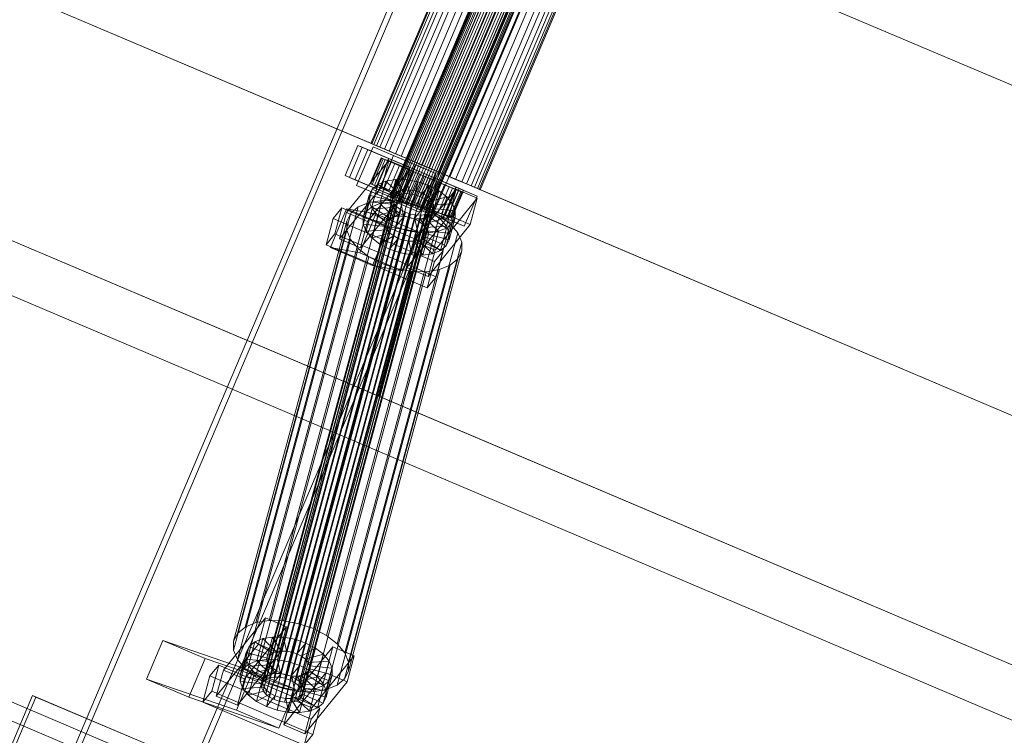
# Model space of a CAD drawing. Header units: millimetres. Extents: x -4738 to 65662, y -68080 to 6847.
# Tile 539 of 656: x 19220 to 19641, y -19042 to -18736. Entities that reach past the tile are written whole.
import ezdxf

# ---------------------------------------------------------------- set-up
doc = ezdxf.new("R2010")
doc.units = ezdxf.units.MM
doc.layers.add('superior_C10', color=7, linetype='Continuous', lineweight=0)

msp = doc.modelspace()

# ---------------------------------------------------------------- linework, layer by layer
at = {"layer": 'superior_C10'}
for p, q in [((19239.961, -19054.499), (19572.098, -18272.076)), ((19574.312, -18273.016), (19242.176, -19055.439)), ((19617.91, -18291.523), (19285.773, -19073.946)), ((19287.987, -19074.886), (19620.124, -18292.463)), ((18241.459, -18440.523), (27684.903, -22449.244)), ((27685.833, -22449.639), (18242.389, -18440.917)), ((19493.555, -18539.659), (19377.893, -18812.127)), ((19378.047, -18812.192), (19493.708, -18539.725)), ((19493.965, -18539.834), (19378.304, -18812.301)), ((19494.415, -18540.024), (19378.753, -18812.492)), ((19494.911, -18540.235), (19379.249, -18812.702)), ((19495.626, -18540.539), (19379.964, -18813.006)), ((19496.328, -18540.837), (19380.666, -18813.304)), ((19497.26, -18541.232), (19381.598, -18813.699)), ((19498.12, -18541.597), (19382.458, -18814.064)), ((19499.205, -18542.058), (19383.543, -18814.525)), ((19500.164, -18542.465), (19384.502, -18814.932)), ((19501.328, -18542.959), (19385.667, -18815.426)), ((19502.321, -18543.381), (19386.659, -18815.848)), ((19503.486, -18543.875), (19387.824, -18816.342)), ((19504.444, -18544.282), (19388.783, -18816.749)), ((19505.53, -18544.743), (19389.868, -18817.21)), ((19506.389, -18545.108), (19390.728, -18817.575)), ((19507.321, -18545.503), (19391.659, -18817.97)), ((19508.023, -18545.801), (19392.361, -18818.268)), ((19508.738, -18546.105), (19393.076, -18818.572)), ((19509.235, -18546.315), (19393.573, -18818.783)), ((19509.684, -18546.506), (19394.022, -18818.973)), ((19509.941, -18546.615), (19394.279, -18819.082)), ((19510.094, -18546.68), (19394.433, -18819.147)), ((19471.453, -18549.832), (19369.858, -18789.161)), ((19370.29, -18789.345), (19471.885, -18550.015)), ((19472.61, -18550.323), (19371.016, -18789.652)), ((19473.879, -18550.862), (19372.284, -18790.191)), ((19475.28, -18551.456), (19373.685, -18790.786)), ((19477.298, -18552.313), (19375.703, -18791.642)), ((19479.279, -18553.154), (19377.684, -18792.483)), ((19481.909, -18554.27), (19380.314, -18793.6)), ((19484.335, -18555.3), (19382.74, -18794.63)), ((19487.397, -18556.6), (19385.803, -18795.93)), ((19490.104, -18557.749), (19388.509, -18797.078)), ((19493.39, -18559.144), (19391.795, -18798.473)), ((19496.192, -18560.334), (19394.597, -18799.663)), ((19499.478, -18561.729), (19397.884, -18801.058)), ((19502.185, -18562.877), (19400.59, -18802.207)), ((19505.247, -18564.177), (19403.652, -18803.507)), ((19507.674, -18565.207), (19406.079, -18804.537)), ((19510.303, -18566.324), (19408.709, -18805.653)), ((19512.285, -18567.165), (19410.69, -18806.494)), ((19514.303, -18568.021), (19412.708, -18807.351)), ((19515.703, -18568.616), (19414.109, -18807.945)), ((19516.972, -18569.155), (19415.377, -18808.484)), ((19517.697, -18569.462), (19416.102, -18808.792)), ((19518.13, -18569.646), (19416.535, -18808.975)), ((18991.941, -18628.736), (19397.884, -18801.058)), ((19398.983, -18801.524), (18993.04, -18629.203)), ((19448.681, -18681.393), (19397.884, -18801.058)), ((19398.983, -18801.524), (19449.78, -18681.86)), ((19448.681, -18681.393), (19854.624, -18853.715)), ((19855.723, -18854.182), (19449.78, -18681.86)), ((18966.137, -18724.57), (19372.079, -18896.892)), ((19373.178, -18897.359), (18967.236, -18725.037)), ((19677.734, -19224.037), (18595.562, -18764.657)), ((19686.961, -19227.954), (18604.789, -18768.574)), ((19713.86, -19247.52), (18596.626, -18773.257)), ((19715.097, -19248.046), (18597.863, -18773.782)), ((19713.719, -19239.313), (18631.547, -18779.933)), ((19721.1, -19242.446), (18638.929, -18783.067)), ((19358.82, -18802.944), (19364.291, -18790.057)), ((19366.136, -18790.84), (19360.666, -18803.727)), ((19363.002, -18804.719), (19368.473, -18791.832)), ((19363.726, -18807.199), (19370.759, -18790.63)), ((19364.291, -18790.057), (19407.578, -18808.432)), ((19364.291, -18790.057), (19366.136, -18790.84)), ((19409.423, -18809.215), (19366.136, -18790.84)), ((19368.473, -18791.832), (19377.491, -18795.66)), ((19368.473, -18791.832), (19377.331, -18795.592)), ((19371.016, -18789.652), (19369.858, -18789.161)), ((19369.858, -18789.161), (19370.29, -18789.345)), ((19370.29, -18789.345), (19372.284, -18790.191)), ((19370.759, -18790.63), (19388.795, -18798.286)), ((19370.759, -18790.63), (19379.543, -18794.359)), ((19373.685, -18790.786), (19371.016, -18789.652)), ((19372.284, -18790.191), (19375.703, -18791.642)), ((19377.684, -18792.483), (19373.685, -18790.786)), ((19375.703, -18791.642), (19380.314, -18793.6)), ((19359.41, -18818.776), (19377.451, -18796.525)), ((19374.175, -18795.339), (19369.486, -18806.385)), ((19369.81, -18806.523), (19374.499, -18795.477)), ((19375.041, -18795.707), (19370.352, -18806.753)), ((19375.99, -18796.11), (19371.301, -18807.156)), ((19377.331, -18795.592), (19371.86, -18808.479)), ((19377.491, -18795.66), (19372.02, -18808.547)), ((19377.038, -18796.555), (19372.349, -18807.6)), ((19379.543, -18794.359), (19372.51, -18810.928)), ((19383.364, -18799.24), (19374.175, -18795.339)), ((19374.175, -18795.339), (19375.041, -18795.707)), ((19374.499, -18795.477), (19374.175, -18795.339)), ((19377.451, -18796.525), (19374.44, -18807.705)), ((19375.99, -18796.11), (19374.499, -18795.477)), ((19374.499, -18795.477), (19383.517, -18799.305)), ((19383.774, -18799.414), (19375.041, -18795.707)), ((19375.041, -18795.707), (19377.038, -18796.555)), ((19384.224, -18799.605), (19375.99, -18796.11)), ((19378.548, -18797.195), (19375.99, -18796.11)), ((19384.72, -18799.815), (19377.038, -18796.555)), ((19377.038, -18796.555), (19380.03, -18797.824)), ((19386.349, -18799.42), (19377.331, -18795.592)), ((19386.465, -18800.363), (19377.451, -18796.525)), ((19386.349, -18799.42), (19377.491, -18795.66)), ((19382.74, -18794.63), (19377.684, -18792.483)), ((19397.579, -18802.015), (19379.543, -18794.359)), ((19380.314, -18793.6), (19385.803, -18795.93)), ((19388.509, -18797.078), (19382.74, -18794.63)), ((19385.803, -18795.93), (19391.795, -18798.473)), ((19386.465, -18800.363), (19368.424, -18822.614)), ((19378.548, -18797.195), (19373.859, -18808.241)), ((19380.03, -18797.824), (19375.341, -18808.87)), ((19381.997, -18798.659), (19377.308, -18809.705)), ((19385.435, -18800.119), (19378.548, -18797.195)), ((19381.997, -18798.659), (19378.548, -18797.195)), ((19378.675, -18810.286), (19383.364, -18799.24)), ((19383.517, -18799.305), (19378.828, -18810.351)), ((19379.085, -18810.46), (19383.774, -18799.414)), ((19383.812, -18799.43), (19379.123, -18810.476)), ((19379.535, -18810.651), (19384.224, -18799.605)), ((19386.137, -18800.417), (19380.03, -18797.824)), ((19380.03, -18797.824), (19383.812, -18799.43)), ((19380.031, -18810.861), (19384.72, -18799.815)), ((19380.746, -18811.165), (19385.435, -18800.119)), ((19380.878, -18812.307), (19386.349, -18799.42)), ((19386.103, -18800.402), (19381.414, -18811.448)), ((19381.448, -18811.463), (19386.137, -18800.417)), ((19388.795, -18798.286), (19381.762, -18814.855)), ((19387.069, -18800.812), (19381.997, -18798.659)), ((19386.103, -18800.402), (19381.997, -18798.659)), ((19383.774, -18799.414), (19383.364, -18799.24)), ((19383.364, -18799.24), (19383.517, -18799.305)), ((19383.454, -18811.543), (19386.465, -18800.363)), ((19383.517, -18799.305), (19384.224, -18799.605)), ((19384.72, -18799.815), (19383.774, -18799.414)), ((19387.929, -18801.177), (19383.812, -18799.43)), ((19383.812, -18799.43), (19388.127, -18801.262)), ((19384.224, -18799.605), (19385.435, -18800.119)), ((19386.137, -18800.417), (19384.72, -18799.815)), ((19385.435, -18800.119), (19387.069, -18800.812)), ((19389.014, -18801.638), (19386.103, -18800.402)), ((19390.585, -18802.305), (19386.103, -18800.402)), ((19387.929, -18801.177), (19386.137, -18800.417)), ((19394.597, -18799.663), (19388.509, -18797.078)), ((19388.795, -18798.286), (19397.579, -18802.015)), ((19391.795, -18798.473), (19397.884, -18801.058)), ((19400.59, -18802.207), (19394.597, -18799.663)), ((19402.107, -18821.319), (19358.82, -18802.944)), ((19360.666, -18803.727), (19358.82, -18802.944)), ((19360.666, -18803.727), (19403.953, -18822.102)), ((19372.02, -18808.547), (19363.002, -18804.719)), ((19371.86, -18808.479), (19363.002, -18804.719)), ((19397.884, -18801.058), (19372.079, -18896.892)), ((19373.178, -18897.359), (19398.983, -18801.524)), ((19380.46, -18804.661), (19376.259, -18805.326)), ((19380.46, -18804.661), (19377.879, -18814.244)), ((19384.176, -18810.653), (19380.46, -18804.661)), ((19385.141, -18804.771), (19380.46, -18804.661)), ((19382.38, -18811.858), (19387.069, -18800.812)), ((19385.141, -18804.771), (19382.561, -18814.355)), ((19383.24, -18812.223), (19387.929, -18801.177)), ((19388.127, -18801.262), (19383.438, -18812.308)), ((19384.325, -18812.684), (19389.014, -18801.638)), ((19386.393, -18810.705), (19385.141, -18804.771)), ((19389.985, -18805.65), (19385.141, -18804.771)), ((19385.284, -18813.091), (19389.973, -18802.045)), ((19390.585, -18802.305), (19385.896, -18813.351)), ((19386.448, -18813.585), (19391.137, -18802.539)), ((19387.069, -18800.812), (19389.014, -18801.638)), ((19387.441, -18814.007), (19392.13, -18802.961)), ((19389.973, -18802.045), (19387.929, -18801.177)), ((19392.681, -18803.195), (19387.992, -18814.241)), ((19389.973, -18802.045), (19388.127, -18801.262)), ((19388.127, -18801.262), (19392.681, -18803.195)), ((19388.605, -18814.501), (19393.294, -18803.455)), ((19389.014, -18801.638), (19391.137, -18802.539)), ((19389.564, -18814.908), (19394.253, -18803.862)), ((19392.13, -18802.961), (19389.973, -18802.045)), ((19395.14, -18804.239), (19390.451, -18815.284)), ((19390.546, -18818.584), (19397.579, -18802.015)), ((19391.137, -18802.539), (19390.585, -18802.305)), ((19395.14, -18804.239), (19390.585, -18802.305)), ((19390.649, -18815.369), (19395.338, -18804.323)), ((19391.137, -18802.539), (19393.294, -18803.455)), ((19391.509, -18815.734), (19396.198, -18804.688)), ((19391.86, -18816.969), (19397.331, -18804.082)), ((19394.253, -18803.862), (19392.13, -18802.961)), ((19392.13, -18802.961), (19392.681, -18803.195)), ((19392.681, -18803.195), (19397.164, -18805.098)), ((19393.294, -18803.455), (19395.14, -18804.239)), ((19393.294, -18803.455), (19395.338, -18804.323)), ((19396.198, -18804.688), (19394.253, -18803.862)), ((19394.253, -18803.862), (19397.164, -18805.098)), ((19399.455, -18806.07), (19395.14, -18804.239)), ((19395.338, -18804.323), (19399.455, -18806.07)), ((19395.338, -18804.323), (19397.13, -18805.083)), ((19397.832, -18805.381), (19396.198, -18804.688)), ((19396.198, -18804.688), (19401.27, -18806.841)), ((19397.331, -18804.082), (19406.349, -18807.91)), ((19397.331, -18804.082), (19406.188, -18807.842)), ((19397.884, -18801.058), (19803.826, -18973.38)), ((19397.884, -18801.058), (19403.652, -18803.507)), ((19804.925, -18973.846), (19398.983, -18801.524)), ((19406.079, -18804.537), (19400.59, -18802.207)), ((19403.652, -18803.507), (19408.709, -18805.653)), ((19410.69, -18806.494), (19406.079, -18804.537)), ((19384.606, -18809.055), (19328.481, -19017.495)), ((19386.824, -18809.108), (19330.699, -19017.547)), ((19374.44, -18807.705), (19356.399, -18829.957)), ((19381.762, -18814.855), (19363.726, -18807.199)), ((19372.51, -18810.928), (19363.726, -18807.199)), ((19367.813, -18818.336), (19370.394, -18808.753)), ((19370.394, -18808.753), (19369.129, -18811.281)), ((19370.352, -18806.753), (19369.486, -18806.385)), ((19369.486, -18806.385), (19378.675, -18810.286)), ((19369.486, -18806.385), (19369.81, -18806.523)), ((19378.828, -18810.351), (19369.81, -18806.523)), ((19369.81, -18806.523), (19371.301, -18807.156)), ((19372.826, -18806.722), (19370.245, -18816.305)), ((19372.349, -18807.6), (19370.352, -18806.753)), ((19370.352, -18806.753), (19379.085, -18810.46)), ((19372.826, -18806.722), (19370.394, -18808.753)), ((19370.394, -18808.753), (19379.408, -18812.591)), ((19371.301, -18807.156), (19379.535, -18810.651)), ((19371.301, -18807.156), (19373.859, -18808.241)), ((19371.86, -18808.479), (19380.878, -18812.307)), ((19372.02, -18808.547), (19380.878, -18812.307)), ((19375.341, -18808.87), (19372.349, -18807.6)), ((19372.349, -18807.6), (19380.031, -18810.861)), ((19376.259, -18805.326), (19372.826, -18806.722)), ((19380.56, -18811.629), (19372.826, -18806.722)), ((19376.259, -18805.326), (19373.679, -18814.909)), ((19373.859, -18808.241), (19380.746, -18811.165)), ((19373.859, -18808.241), (19377.308, -18809.705)), ((19374.44, -18807.705), (19383.454, -18811.543)), ((19379.123, -18810.476), (19375.341, -18808.87)), ((19375.341, -18808.87), (19381.448, -18811.463)), ((19382.186, -18810.968), (19376.259, -18805.326)), ((19384.606, -18809.055), (19382.616, -18809.371)), ((19386.824, -18809.108), (19384.606, -18809.055)), ((19389.118, -18809.524), (19386.824, -18809.108)), ((19389.985, -18805.65), (19387.405, -18815.234)), ((19388.254, -18831.058), (19406.295, -18808.807)), ((19388.688, -18811.121), (19389.985, -18805.65)), ((19394.661, -18807.238), (19389.985, -18805.65)), ((19390.903, -18811.873), (19394.661, -18807.238)), ((19394.661, -18807.238), (19392.081, -18816.821)), ((19392.441, -18816.129), (19397.13, -18805.083)), ((19397.164, -18805.098), (19392.475, -18816.144)), ((19393.143, -18816.427), (19397.832, -18805.381)), ((19393.858, -18816.731), (19398.547, -18805.685)), ((19394.354, -18816.942), (19399.043, -18805.896)), ((19398.851, -18809.425), (19394.661, -18807.238)), ((19399.455, -18806.07), (19394.766, -18817.116)), ((19394.804, -18817.132), (19399.493, -18806.086)), ((19395.061, -18817.241), (19399.75, -18806.195)), ((19395.214, -18817.307), (19399.903, -18806.261)), ((19401.27, -18806.841), (19396.581, -18817.887)), ((19397.13, -18805.083), (19403.237, -18807.676)), ((19397.13, -18805.083), (19398.547, -18805.685)), ((19397.164, -18805.098), (19401.27, -18806.841)), ((19399.043, -18805.896), (19397.832, -18805.381)), ((19397.832, -18805.381), (19404.719, -18808.305)), ((19398.547, -18805.685), (19406.229, -18808.946)), ((19398.547, -18805.685), (19399.493, -18806.086)), ((19403.237, -18807.676), (19398.548, -18818.722)), ((19399.75, -18806.195), (19399.043, -18805.896)), ((19399.043, -18805.896), (19407.276, -18809.391)), ((19403.237, -18807.676), (19399.455, -18806.07)), ((19399.493, -18806.086), (19408.225, -18809.793)), ((19399.493, -18806.086), (19399.903, -18806.261)), ((19399.903, -18806.261), (19399.75, -18806.195)), ((19399.75, -18806.195), (19408.768, -18810.024)), ((19399.903, -18806.261), (19409.091, -18810.161)), ((19404.719, -18808.305), (19400.03, -18819.351)), ((19406.188, -18807.842), (19400.718, -18820.729)), ((19406.349, -18807.91), (19400.878, -18820.797)), ((19401.27, -18806.841), (19404.719, -18808.305)), ((19406.229, -18808.946), (19401.54, -18819.992)), ((19407.578, -18808.432), (19402.107, -18821.319)), ((19406.229, -18808.946), (19403.237, -18807.676)), ((19406.295, -18808.807), (19403.285, -18819.987)), ((19403.953, -18822.102), (19409.423, -18809.215)), ((19404.719, -18808.305), (19407.276, -18809.391)), ((19415.207, -18811.67), (19406.188, -18807.842)), ((19408.225, -18809.793), (19406.229, -18808.946)), ((19415.309, -18812.645), (19406.295, -18808.807)), ((19415.207, -18811.67), (19406.349, -18807.91)), ((19409.423, -18809.215), (19407.578, -18808.432)), ((19408.709, -18805.653), (19412.708, -18807.351)), ((19414.109, -18807.945), (19410.69, -18806.494)), ((19412.708, -18807.351), (19415.377, -18808.484)), ((19416.102, -18808.792), (19414.109, -18807.945)), ((19415.377, -18808.484), (19416.535, -18808.975)), ((19416.535, -18808.975), (19416.102, -18808.792)), ((19379.239, -18812.191), (19323.114, -19020.631)), ((19323.713, -19019.433), (19379.838, -18810.994)), ((19380.99, -18810.032), (19324.865, -19018.471)), ((19382.616, -18809.371), (19326.492, -19017.81)), ((19389.118, -18809.524), (19332.994, -19017.964)), ((19391.333, -18810.276), (19335.209, -19018.716)), ((19393.317, -18811.312), (19337.193, -19019.752)), ((19394.936, -18812.562), (19338.812, -19021.002)), ((19365.413, -18833.795), (19383.454, -18811.543)), ((19369.129, -18811.281), (19366.549, -18820.864)), ((19369.129, -18811.281), (19369.118, -18814.134)), ((19378.809, -18813.789), (19369.129, -18811.281)), ((19372.51, -18810.928), (19390.546, -18818.584)), ((19379.408, -18812.591), (19376.827, -18822.174)), ((19377.308, -18809.705), (19382.38, -18811.858)), ((19377.308, -18809.705), (19381.414, -18811.448)), ((19378.304, -18812.301), (19377.893, -18812.127)), ((19377.893, -18812.127), (19378.047, -18812.192)), ((19377.979, -18821.212), (19380.56, -18811.629)), ((19378.047, -18812.192), (19378.753, -18812.492)), ((19379.249, -18812.702), (19378.304, -18812.301)), ((19378.675, -18810.286), (19379.085, -18810.46)), ((19378.828, -18810.351), (19378.675, -18810.286)), ((19378.753, -18812.492), (19379.964, -18813.006)), ((19378.809, -18813.789), (19379.408, -18812.591)), ((19379.535, -18810.651), (19378.828, -18810.351)), ((19379.085, -18810.46), (19380.031, -18810.861)), ((19383.438, -18812.308), (19379.123, -18810.476)), ((19379.123, -18810.476), (19383.24, -18812.223)), ((19379.239, -18812.191), (19379.233, -18813.543)), ((19379.838, -18810.994), (19379.239, -18812.191)), ((19380.666, -18813.304), (19379.249, -18812.702)), ((19379.408, -18812.591), (19380.56, -18811.629)), ((19380.746, -18811.165), (19379.535, -18810.651)), ((19379.606, -18820.551), (19382.186, -18810.968)), ((19380.99, -18810.032), (19379.838, -18810.994)), ((19379.964, -18813.006), (19381.598, -18813.699)), ((19380.031, -18810.861), (19381.448, -18811.463)), ((19380.56, -18811.629), (19382.186, -18810.968)), ((19382.458, -18814.064), (19380.666, -18813.304)), ((19382.38, -18811.858), (19380.746, -18811.165)), ((19382.616, -18809.371), (19380.99, -18810.032)), ((19381.414, -18811.448), (19384.325, -18812.684)), ((19381.414, -18811.448), (19385.896, -18813.351)), ((19381.448, -18811.463), (19383.24, -18812.223)), ((19381.595, -18820.236), (19384.176, -18810.653)), ((19382.186, -18810.968), (19384.176, -18810.653)), ((19384.325, -18812.684), (19382.38, -18811.858)), ((19383.24, -18812.223), (19385.284, -18813.091)), ((19387.992, -18814.241), (19383.438, -18812.308)), ((19383.438, -18812.308), (19385.284, -18813.091)), ((19383.813, -18820.288), (19386.393, -18810.705)), ((19384.176, -18810.653), (19386.393, -18810.705)), ((19386.448, -18813.585), (19384.325, -18812.684)), ((19385.284, -18813.091), (19387.441, -18814.007)), ((19385.896, -18813.351), (19386.448, -18813.585)), ((19385.896, -18813.351), (19390.451, -18815.284)), ((19386.108, -18820.705), (19388.688, -18811.121)), ((19386.393, -18810.705), (19388.688, -18811.121)), ((19388.322, -18821.457), (19390.903, -18811.873)), ((19388.688, -18811.121), (19390.903, -18811.873)), ((19391.333, -18810.276), (19389.118, -18809.524)), ((19390.307, -18822.493), (19392.887, -18812.909)), ((19390.903, -18811.873), (19392.887, -18812.909)), ((19393.317, -18811.312), (19391.333, -18810.276)), ((19392.887, -18812.909), (19398.851, -18809.425)), ((19392.887, -18812.909), (19394.506, -18814.159)), ((19394.936, -18812.562), (19393.317, -18811.312)), ((19394.506, -18814.159), (19402.268, -18812.064)), ((19396.079, -18813.941), (19394.936, -18812.562)), ((19398.851, -18809.425), (19396.27, -18819.009)), ((19415.309, -18812.645), (19397.268, -18834.896)), ((19402.268, -18812.064), (19398.851, -18809.425)), ((19402.268, -18812.064), (19399.687, -18821.647)), ((19404.68, -18814.974), (19402.268, -18812.064)), ((19407.276, -18809.391), (19402.587, -18820.437)), ((19408.225, -18809.793), (19403.536, -18820.839)), ((19408.768, -18810.024), (19404.079, -18821.07)), ((19409.091, -18810.161), (19404.402, -18821.207)), ((19407.276, -18809.391), (19408.768, -18810.024)), ((19409.091, -18810.161), (19408.225, -18809.793)), ((19408.768, -18810.024), (19409.091, -18810.161)), ((19409.736, -18824.557), (19415.207, -18811.67)), ((19412.298, -18823.825), (19415.309, -18812.645)), ((19364.435, -18816.359), (19316.052, -18996.048)), ((19369.025, -18814.493), (19320.642, -18994.183)), ((19379.233, -18813.543), (19323.109, -19021.982)), ((19379.822, -18814.956), (19323.698, -19023.395)), ((19380.965, -18816.334), (19324.84, -19024.774)), ((19374.641, -18813.604), (19326.258, -18993.293)), ((19382.583, -18817.584), (19326.459, -19026.024)), ((19380.9, -18813.752), (19332.517, -18993.441)), ((19387.375, -18814.927), (19338.992, -18994.616)), ((19396.079, -18813.941), (19339.954, -19022.38)), ((19396.662, -18816.705), (19340.537, -19025.145)), ((19396.667, -18815.354), (19340.543, -19023.793)), ((19393.626, -18817.049), (19345.243, -18996.738)), ((19352.55, -18833.754), (19359.423, -18817.138)), ((19353.699, -18821.333), (19357.457, -18816.697)), ((19357.457, -18816.697), (19354.447, -18827.878)), ((19400.724, -18835.12), (19357.457, -18816.697)), ((19359.423, -18817.138), (19377.459, -18824.794)), ((19359.423, -18817.138), (19372.004, -18819.363)), ((19364.435, -18816.359), (19361.184, -18819.074)), ((19369.025, -18814.493), (19364.435, -18816.359)), ((19369.118, -18814.134), (19366.537, -18823.717)), ((19370.361, -18817.117), (19367.78, -18826.7)), ((19367.813, -18818.336), (19370.245, -18816.305)), ((19374.641, -18813.604), (19369.025, -18814.493)), ((19378.803, -18815.14), (19369.118, -18814.134)), ((19369.118, -18814.134), (19370.361, -18817.117)), ((19370.245, -18816.305), (19373.679, -18814.909)), ((19370.245, -18816.305), (19377.979, -18821.212)), ((19379.392, -18816.553), (19370.361, -18817.117)), ((19370.361, -18817.117), (19372.773, -18820.027)), ((19373.679, -18814.909), (19377.879, -18814.244)), ((19373.679, -18814.909), (19379.606, -18820.551)), ((19380.9, -18813.752), (19374.641, -18813.604)), ((19376.223, -18824.723), (19378.803, -18815.14)), ((19376.228, -18823.372), (19378.809, -18813.789)), ((19376.812, -18826.136), (19379.392, -18816.553)), ((19377.879, -18814.244), (19381.595, -18820.236)), ((19377.879, -18814.244), (19382.561, -18814.355)), ((19378.803, -18815.14), (19378.809, -18813.789)), ((19379.392, -18816.553), (19378.803, -18815.14)), ((19379.233, -18813.543), (19379.822, -18814.956)), ((19380.535, -18817.931), (19379.392, -18816.553)), ((19379.822, -18814.956), (19380.965, -18816.334)), ((19387.375, -18814.927), (19380.9, -18813.752)), ((19380.965, -18816.334), (19382.583, -18817.584)), ((19381.598, -18813.699), (19383.543, -18814.525)), ((19381.762, -18814.855), (19390.546, -18818.584)), ((19384.502, -18814.932), (19382.458, -18814.064)), ((19382.561, -18814.355), (19383.813, -18820.288)), ((19382.561, -18814.355), (19387.405, -18815.234)), ((19382.583, -18817.584), (19384.568, -18818.62)), ((19383.543, -18814.525), (19385.667, -18815.426)), ((19386.659, -18815.848), (19384.502, -18814.932)), ((19385.667, -18815.426), (19387.824, -18816.342)), ((19387.405, -18815.234), (19386.108, -18820.705)), ((19388.605, -18814.501), (19386.448, -18813.585)), ((19388.783, -18816.749), (19386.659, -18815.848)), ((19393.626, -18817.049), (19387.375, -18814.927)), ((19387.405, -18815.234), (19392.081, -18816.821)), ((19387.992, -18814.241), (19387.441, -18814.007)), ((19387.441, -18814.007), (19389.564, -18814.908)), ((19387.824, -18816.342), (19389.868, -18817.21)), ((19392.475, -18816.144), (19387.992, -18814.241)), ((19392.081, -18816.821), (19388.322, -18821.457)), ((19390.451, -18815.284), (19388.605, -18814.501)), ((19390.649, -18815.369), (19388.605, -18814.501)), ((19390.728, -18817.575), (19388.783, -18816.749)), ((19392.475, -18816.144), (19389.564, -18814.908)), ((19389.564, -18814.908), (19391.509, -18815.734)), ((19389.868, -18817.21), (19391.659, -18817.97)), ((19390.451, -18815.284), (19394.766, -18817.116)), ((19394.766, -18817.116), (19390.649, -18815.369)), ((19392.441, -18816.129), (19390.649, -18815.369)), ((19392.361, -18818.268), (19390.728, -18817.575)), ((19396.581, -18817.887), (19391.509, -18815.734)), ((19391.509, -18815.734), (19393.143, -18816.427)), ((19400.878, -18820.797), (19391.86, -18816.969)), ((19400.718, -18820.729), (19391.86, -18816.969)), ((19391.925, -18823.743), (19394.506, -18814.159)), ((19392.081, -18816.821), (19396.27, -18819.009)), ((19398.548, -18818.722), (19392.441, -18816.129)), ((19393.858, -18816.731), (19392.441, -18816.129)), ((19396.581, -18817.887), (19392.475, -18816.144)), ((19393.068, -18825.121), (19395.648, -18815.538)), ((19400.03, -18819.351), (19393.143, -18816.427)), ((19393.143, -18816.427), (19394.354, -18816.942)), ((19399.227, -18819.973), (19393.626, -18817.049)), ((19393.657, -18826.534), (19396.237, -18816.951)), ((19401.54, -18819.992), (19393.858, -18816.731)), ((19394.804, -18817.132), (19393.858, -18816.731)), ((19402.587, -18820.437), (19394.354, -18816.942)), ((19394.354, -18816.942), (19395.061, -18817.241)), ((19394.506, -18814.159), (19395.648, -18815.538)), ((19394.766, -18817.116), (19398.548, -18818.722)), ((19403.536, -18820.839), (19394.804, -18817.132)), ((19395.214, -18817.307), (19394.804, -18817.132)), ((19404.079, -18821.07), (19395.061, -18817.241)), ((19395.061, -18817.241), (19395.214, -18817.307)), ((19404.402, -18821.207), (19395.214, -18817.307)), ((19395.648, -18815.538), (19404.68, -18814.974)), ((19395.648, -18815.538), (19396.237, -18816.951)), ((19396.063, -18817.902), (19396.662, -18816.705)), ((19396.667, -18815.354), (19396.079, -18813.941)), ((19396.237, -18816.951), (19396.232, -18818.302)), ((19396.237, -18816.951), (19405.923, -18817.957)), ((19396.662, -18816.705), (19396.667, -18815.354)), ((19404.68, -18814.974), (19402.099, -18824.557)), ((19405.923, -18817.957), (19404.68, -18814.974)), ((19312.801, -18998.764), (19361.184, -18819.074)), ((19384.568, -18818.62), (19328.443, -19027.06)), ((19386.783, -18819.372), (19330.658, -19027.812)), ((19389.077, -18819.788), (19332.953, -19028.228)), ((19391.295, -18819.841), (19335.17, -19028.28)), ((19393.285, -18819.526), (19337.16, -19027.965)), ((19394.911, -18818.865), (19338.786, -19027.304)), ((19396.063, -18817.902), (19339.938, -19026.342)), ((19350.688, -18832.514), (19353.699, -18821.333)), ((19399.227, -18819.973), (19350.844, -18999.662)), ((19353.699, -18821.333), (19396.965, -18839.756)), ((19356.399, -18829.957), (19359.41, -18818.776)), ((19359.41, -18818.776), (19368.424, -18822.614)), ((19361.184, -18819.074), (19359.494, -18822.454)), ((19372.004, -18819.363), (19365.131, -18835.979)), ((19366.537, -18823.717), (19366.549, -18820.864)), ((19366.549, -18820.864), (19367.813, -18818.336)), ((19366.549, -18820.864), (19376.228, -18823.372)), ((19376.827, -18822.174), (19367.813, -18818.336)), ((19372.773, -18820.027), (19370.192, -18829.61)), ((19390.04, -18827.019), (19372.004, -18819.363)), ((19380.535, -18817.931), (19372.773, -18820.027)), ((19372.773, -18820.027), (19376.19, -18822.666)), ((19382.153, -18819.181), (19376.19, -18822.666)), ((19377.979, -18821.212), (19376.827, -18822.174)), ((19377.954, -18827.515), (19380.535, -18817.931)), ((19379.606, -18820.551), (19377.979, -18821.212)), ((19379.573, -18828.765), (19382.153, -18819.181)), ((19381.595, -18820.236), (19379.606, -18820.551)), ((19384.138, -18820.217), (19380.379, -18824.853)), ((19382.153, -18819.181), (19380.535, -18817.931)), ((19381.557, -18829.801), (19384.138, -18820.217)), ((19383.813, -18820.288), (19381.595, -18820.236)), ((19384.138, -18820.217), (19382.153, -18819.181)), ((19383.772, -18830.553), (19386.352, -18820.969)), ((19386.108, -18820.705), (19383.813, -18820.288)), ((19386.352, -18820.969), (19384.138, -18820.217)), ((19384.568, -18818.62), (19386.783, -18819.372)), ((19386.352, -18820.969), (19385.055, -18826.44)), ((19403.285, -18819.987), (19385.244, -18842.239)), ((19386.067, -18830.969), (19388.647, -18821.386)), ((19388.322, -18821.457), (19386.108, -18820.705)), ((19388.647, -18821.386), (19386.352, -18820.969)), ((19386.783, -18819.372), (19389.077, -18819.788)), ((19388.284, -18831.021), (19390.865, -18821.438)), ((19390.307, -18822.493), (19388.322, -18821.457)), ((19390.865, -18821.438), (19388.647, -18821.386)), ((19388.647, -18821.386), (19389.899, -18827.319)), ((19389.077, -18819.788), (19391.295, -18819.841)), ((19390.274, -18830.706), (19392.855, -18821.123)), ((19396.27, -18819.009), (19390.307, -18822.493)), ((19392.855, -18821.123), (19390.865, -18821.438)), ((19390.865, -18821.438), (19394.581, -18827.43)), ((19391.295, -18819.841), (19393.285, -18819.526)), ((19391.659, -18817.97), (19393.076, -18818.572)), ((19391.9, -18830.045), (19394.481, -18820.462)), ((19399.687, -18821.647), (19391.925, -18823.743)), ((19393.573, -18818.783), (19392.361, -18818.268)), ((19394.481, -18820.462), (19392.855, -18821.123)), ((19392.855, -18821.123), (19398.781, -18826.765)), ((19393.052, -18829.083), (19395.633, -18819.5)), ((19393.076, -18818.572), (19394.022, -18818.973)), ((19393.285, -18819.526), (19394.911, -18818.865)), ((19394.279, -18819.082), (19393.573, -18818.783)), ((19393.651, -18827.886), (19396.232, -18818.302)), ((19394.022, -18818.973), (19394.433, -18819.147)), ((19394.433, -18819.147), (19394.279, -18819.082)), ((19395.633, -18819.5), (19394.481, -18820.462)), ((19394.481, -18820.462), (19402.215, -18825.369)), ((19394.911, -18818.865), (19396.063, -18817.902)), ((19396.232, -18818.302), (19395.633, -18819.5)), ((19395.633, -18819.5), (19404.647, -18823.338)), ((19396.232, -18818.302), (19405.911, -18820.81)), ((19396.27, -18819.009), (19399.687, -18821.647)), ((19400.03, -18819.351), (19396.581, -18817.887)), ((19398.548, -18818.722), (19401.54, -18819.992)), ((19403.795, -18823.501), (19399.227, -18819.973)), ((19399.687, -18821.647), (19402.099, -18824.557)), ((19402.587, -18820.437), (19400.03, -18819.351)), ((19400.718, -18820.729), (19409.736, -18824.557)), ((19400.878, -18820.797), (19409.736, -18824.557)), ((19401.54, -18819.992), (19403.536, -18820.839)), ((19402.107, -18821.319), (19403.953, -18822.102)), ((19404.079, -18821.07), (19402.587, -18820.437)), ((19403.285, -18819.987), (19412.298, -18823.825)), ((19405.911, -18820.81), (19403.331, -18830.393)), ((19405.923, -18817.957), (19403.342, -18827.54)), ((19403.536, -18820.839), (19404.402, -18821.207)), ((19404.402, -18821.207), (19404.079, -18821.07)), ((19404.647, -18823.338), (19405.911, -18820.81)), ((19405.911, -18820.81), (19405.923, -18817.957)), ((19359.494, -18822.454), (19311.111, -19002.143)), ((19403.795, -18823.501), (19355.412, -19003.19)), ((19359.494, -18822.454), (19359.479, -18826.268)), ((19368.424, -18822.614), (19365.413, -18833.795)), ((19367.78, -18826.7), (19366.537, -18823.717)), ((19366.537, -18823.717), (19376.223, -18824.723)), ((19377.459, -18824.794), (19370.586, -18841.41)), ((19376.19, -18822.666), (19373.609, -18832.249)), ((19376.19, -18822.666), (19380.379, -18824.853)), ((19376.228, -18823.372), (19376.223, -18824.723)), ((19376.223, -18824.723), (19376.812, -18826.136)), ((19376.827, -18822.174), (19376.228, -18823.372)), ((19377.459, -18824.794), (19390.04, -18827.019)), ((19380.379, -18824.853), (19377.799, -18834.437)), ((19380.379, -18824.853), (19385.055, -18826.44)), ((19391.925, -18823.743), (19390.307, -18822.493)), ((19393.068, -18825.121), (19391.925, -18823.743)), ((19402.099, -18824.557), (19393.068, -18825.121)), ((19393.657, -18826.534), (19393.068, -18825.121)), ((19394.258, -18846.077), (19412.298, -18823.825)), ((19398.781, -18826.765), (19402.215, -18825.369)), ((19402.215, -18825.369), (19399.634, -18834.952)), ((19404.647, -18823.338), (19402.066, -18832.921)), ((19402.099, -18824.557), (19403.342, -18827.54)), ((19402.215, -18825.369), (19404.647, -18823.338)), ((19407.019, -18827.391), (19403.795, -18823.501)), ((19359.479, -18826.268), (19311.095, -19005.957)), ((19361.14, -18830.256), (19312.757, -19009.945)), ((19354.447, -18827.878), (19350.688, -18832.514)), ((19354.447, -18827.878), (19397.713, -18846.301)), ((19365.413, -18833.795), (19356.399, -18829.957)), ((19407.019, -18827.391), (19358.636, -19007.08)), ((19359.479, -18826.268), (19361.14, -18830.256)), ((19361.14, -18830.256), (19364.364, -18834.146)), ((19367.78, -18826.7), (19376.812, -18826.136)), ((19370.192, -18829.61), (19367.78, -18826.7)), ((19370.192, -18829.61), (19377.954, -18827.515)), ((19373.609, -18832.249), (19370.192, -18829.61)), ((19373.609, -18832.249), (19379.573, -18828.765)), ((19376.812, -18826.136), (19377.954, -18827.515)), ((19377.799, -18834.437), (19381.557, -18829.801)), ((19377.954, -18827.515), (19379.573, -18828.765)), ((19379.573, -18828.765), (19381.557, -18829.801)), ((19381.557, -18829.801), (19383.772, -18830.553)), ((19385.055, -18826.44), (19382.475, -18836.024)), ((19383.167, -18843.635), (19390.04, -18827.019)), ((19385.055, -18826.44), (19389.899, -18827.319)), ((19389.899, -18827.319), (19387.319, -18836.903)), ((19389.899, -18827.319), (19394.581, -18827.43)), ((19390.274, -18830.706), (19391.9, -18830.045)), ((19391.9, -18830.045), (19393.052, -18829.083)), ((19399.634, -18834.952), (19391.9, -18830.045)), ((19394.581, -18827.43), (19392, -18837.013)), ((19393.052, -18829.083), (19393.651, -18827.886)), ((19402.066, -18832.921), (19393.052, -18829.083)), ((19393.651, -18827.886), (19393.657, -18826.534)), ((19403.331, -18830.393), (19393.651, -18827.886)), ((19403.342, -18827.54), (19393.657, -18826.534)), ((19394.581, -18827.43), (19398.781, -18826.765)), ((19398.781, -18826.765), (19396.201, -18836.348)), ((19403.342, -18827.54), (19403.331, -18830.393)), ((19408.681, -18831.379), (19407.019, -18827.391)), ((19364.364, -18834.146), (19315.981, -19013.835)), ((19393.955, -18850.937), (19350.688, -18832.514)), ((19370.586, -18841.41), (19352.55, -18833.754)), ((19365.131, -18835.979), (19352.55, -18833.754)), ((19408.681, -18831.379), (19360.298, -19011.068)), ((19364.364, -18834.146), (19368.933, -18837.673)), ((19377.799, -18834.437), (19373.609, -18832.249)), ((19382.475, -18836.024), (19377.799, -18834.437)), ((19382.475, -18836.024), (19383.772, -18830.553)), ((19383.772, -18830.553), (19386.067, -18830.969)), ((19385.244, -18842.239), (19388.254, -18831.058)), ((19387.319, -18836.903), (19386.067, -18830.969)), ((19386.067, -18830.969), (19388.284, -18831.021)), ((19388.254, -18831.058), (19397.268, -18834.896)), ((19388.284, -18831.021), (19390.274, -18830.706)), ((19392, -18837.013), (19388.284, -18831.021)), ((19396.201, -18836.348), (19390.274, -18830.706)), ((19402.066, -18832.921), (19399.634, -18834.952)), ((19403.331, -18830.393), (19402.066, -18832.921)), ((19408.666, -18835.192), (19408.681, -18831.379)), ((19368.933, -18837.673), (19320.55, -19017.363)), ((19406.975, -18838.572), (19358.592, -19018.261)), ((19408.666, -18835.192), (19360.282, -19014.882)), ((19365.131, -18835.979), (19383.167, -18843.635)), ((19368.933, -18837.673), (19374.533, -18840.598)), ((19387.319, -18836.903), (19382.475, -18836.024)), ((19392, -18837.013), (19387.319, -18836.903)), ((19396.201, -18836.348), (19392, -18837.013)), ((19397.268, -18834.896), (19394.258, -18846.077)), ((19399.634, -18834.952), (19396.201, -18836.348)), ((19400.724, -18835.12), (19396.965, -18839.756)), ((19397.713, -18846.301), (19400.724, -18835.12)), ((19403.724, -18841.287), (19406.975, -18838.572)), ((19406.975, -18838.572), (19408.666, -18835.192)), ((19374.533, -18840.598), (19326.15, -19020.287)), ((19380.784, -18842.72), (19332.401, -19022.409)), ((19403.724, -18841.287), (19355.341, -19020.977)), ((19370.586, -18841.41), (19383.167, -18843.635)), ((19374.533, -18840.598), (19380.784, -18842.72)), ((19380.784, -18842.72), (19387.26, -18843.895)), ((19394.258, -18846.077), (19385.244, -18842.239)), ((19396.965, -18839.756), (19393.955, -18850.937)), ((19399.134, -18843.153), (19403.724, -18841.287)), ((19387.26, -18843.895), (19338.877, -19023.584)), ((19393.519, -18844.043), (19345.135, -19023.732)), ((19399.134, -18843.153), (19350.751, -19022.843)), ((19387.26, -18843.895), (19393.519, -18844.043)), ((19393.519, -18844.043), (19399.134, -18843.153)), ((19393.955, -18850.937), (19397.713, -18846.301)), ((19372.079, -18896.892), (19778.022, -19069.214)), ((19373.178, -18897.359), (19372.079, -18896.892)), ((19779.121, -19069.68), (19373.178, -18897.359)), ((19306.726, -19014.438), (19324.767, -18992.186)), ((19316.052, -18996.048), (19320.642, -18994.183)), ((19320.642, -18994.183), (19326.258, -18993.293)), ((19324.767, -18992.186), (19321.756, -19003.367)), ((19333.781, -18996.024), (19324.767, -18992.186)), ((19326.258, -18993.293), (19332.517, -18993.441)), ((19332.517, -18993.441), (19338.992, -18994.616)), ((19312.801, -18998.764), (19316.052, -18996.048)), ((19333.781, -18996.024), (19315.74, -19018.276)), ((19330.77, -19007.205), (19333.781, -18996.024)), ((19338.992, -18994.616), (19345.243, -18996.738)), ((19345.243, -18996.738), (19350.844, -18999.662)), ((19273.877, -19018.393), (19280.863, -19001.806)), ((19280.863, -19001.806), (19298.899, -19009.462)), ((19280.863, -19001.806), (19319.376, -19015.039)), ((19311.095, -19005.957), (19311.111, -19002.143)), ((19311.111, -19002.143), (19312.801, -18998.764)), ((19320.142, -19002.384), (19317.561, -19011.967)), ((19320.142, -19002.384), (19317.71, -19004.415)), ((19323.575, -19000.988), (19320.142, -19002.384)), ((19327.876, -19007.291), (19320.142, -19002.384)), ((19323.575, -19000.988), (19320.995, -19010.571)), ((19327.776, -19000.323), (19323.575, -19000.988)), ((19329.502, -19006.63), (19323.575, -19000.988)), ((19327.776, -19000.323), (19325.195, -19009.906)), ((19331.492, -19006.314), (19327.776, -19000.323)), ((19332.458, -19000.433), (19327.776, -19000.323)), ((19332.458, -19000.433), (19329.877, -19010.017)), ((19333.71, -19006.367), (19332.458, -19000.433)), ((19337.302, -19001.312), (19332.458, -19000.433)), ((19337.302, -19001.312), (19334.721, -19010.895)), ((19336.004, -19006.783), (19337.302, -19001.312)), ((19341.978, -19002.899), (19337.302, -19001.312)), ((19338.219, -19007.535), (19341.978, -19002.899)), ((19341.978, -19002.899), (19339.397, -19012.483)), ((19346.167, -19005.087), (19341.978, -19002.899)), ((19350.844, -18999.662), (19355.412, -19003.19)), ((19321.756, -19003.367), (19303.716, -19025.618)), ((19312.757, -19009.945), (19311.095, -19005.957)), ((19316.445, -19006.943), (19313.865, -19016.526)), ((19315.13, -19013.998), (19317.71, -19004.415)), ((19316.445, -19006.943), (19316.434, -19009.796)), ((19317.71, -19004.415), (19316.445, -19006.943)), ((19326.125, -19009.45), (19316.445, -19006.943)), ((19317.71, -19004.415), (19326.724, -19008.253)), ((19321.756, -19003.367), (19330.77, -19007.205)), ((19326.922, -19016.213), (19329.502, -19006.63)), ((19327.876, -19007.291), (19329.502, -19006.63)), ((19328.912, -19015.898), (19331.492, -19006.314)), ((19329.502, -19006.63), (19331.492, -19006.314)), ((19331.129, -19015.95), (19333.71, -19006.367)), ((19331.492, -19006.314), (19333.71, -19006.367)), ((19333.424, -19016.367), (19336.004, -19006.783)), ((19333.71, -19006.367), (19336.004, -19006.783)), ((19335.57, -19026.72), (19353.611, -19004.468)), ((19336.004, -19006.783), (19338.219, -19007.535)), ((19340.203, -19008.571), (19346.167, -19005.087)), ((19346.167, -19005.087), (19343.586, -19014.67)), ((19349.584, -19007.726), (19346.167, -19005.087)), ((19353.611, -19004.468), (19350.601, -19015.649)), ((19362.625, -19008.307), (19353.611, -19004.468)), ((19355.412, -19003.19), (19358.636, -19007.08)), ((19358.636, -19007.08), (19360.298, -19011.068)), ((19298.899, -19009.462), (19291.913, -19026.049)), ((19298.899, -19009.462), (19337.413, -19022.695)), ((19312.729, -19029.456), (19330.77, -19007.205)), ((19315.981, -19013.835), (19312.757, -19009.945)), ((19316.434, -19009.796), (19313.854, -19019.379)), ((19326.119, -19010.802), (19316.434, -19009.796)), ((19316.434, -19009.796), (19317.677, -19012.779)), ((19317.561, -19011.967), (19320.995, -19010.571)), ((19320.995, -19010.571), (19325.195, -19009.906)), ((19320.995, -19010.571), (19326.922, -19016.213)), ((19323.539, -19020.385), (19326.119, -19010.802)), ((19323.544, -19019.034), (19326.125, -19009.45)), ((19326.724, -19008.253), (19324.144, -19017.836)), ((19325.195, -19009.906), (19328.912, -19015.898)), ((19325.195, -19009.906), (19329.877, -19010.017)), ((19325.295, -19016.874), (19327.876, -19007.291)), ((19326.119, -19010.802), (19326.125, -19009.45)), ((19326.708, -19012.215), (19326.119, -19010.802)), ((19326.125, -19009.45), (19326.724, -19008.253)), ((19326.724, -19008.253), (19327.876, -19007.291)), ((19329.877, -19010.017), (19331.129, -19015.95)), ((19329.877, -19010.017), (19334.721, -19010.895)), ((19334.721, -19010.895), (19333.424, -19016.367)), ((19334.721, -19010.895), (19339.397, -19012.483)), ((19335.639, -19017.118), (19338.219, -19007.535)), ((19337.623, -19018.155), (19340.203, -19008.571)), ((19338.219, -19007.535), (19340.203, -19008.571)), ((19339.242, -19019.405), (19341.822, -19009.821)), ((19340.203, -19008.571), (19341.822, -19009.821)), ((19340.384, -19020.783), (19342.965, -19011.2)), ((19341.822, -19009.821), (19349.584, -19007.726)), ((19341.822, -19009.821), (19342.965, -19011.2)), ((19342.965, -19011.2), (19351.996, -19010.636)), ((19342.965, -19011.2), (19343.553, -19012.613)), ((19362.625, -19008.307), (19344.584, -19030.558)), ((19349.584, -19007.726), (19347.004, -19017.309)), ((19351.996, -19010.636), (19349.416, -19020.219)), ((19351.996, -19010.636), (19349.584, -19007.726)), ((19353.239, -19013.619), (19351.996, -19010.636)), ((19359.615, -19019.487), (19362.625, -19008.307)), ((19360.298, -19011.068), (19360.282, -19014.882)), ((19301.015, -19016.995), (19304.774, -19012.359)), ((19304.774, -19012.359), (19301.763, -19023.54)), ((19303.716, -19025.618), (19306.726, -19014.438)), ((19348.04, -19030.782), (19304.774, -19012.359)), ((19306.726, -19014.438), (19315.74, -19018.276)), ((19319.376, -19015.039), (19312.391, -19031.626)), ((19313.865, -19016.526), (19315.13, -19013.998)), ((19317.677, -19012.779), (19315.096, -19022.362)), ((19315.13, -19013.998), (19317.561, -19011.967)), ((19324.144, -19017.836), (19315.13, -19013.998)), ((19320.55, -19017.363), (19315.981, -19013.835)), ((19317.561, -19011.967), (19325.295, -19016.874)), ((19326.708, -19012.215), (19317.677, -19012.779)), ((19317.677, -19012.779), (19320.089, -19015.689)), ((19337.413, -19022.695), (19319.376, -19015.039)), ((19327.851, -19013.593), (19320.089, -19015.689)), ((19329.469, -19014.843), (19323.506, -19018.327)), ((19324.128, -19021.798), (19326.708, -19012.215)), ((19325.27, -19023.177), (19327.851, -19013.593)), ((19327.851, -19013.593), (19326.708, -19012.215)), ((19326.889, -19024.426), (19329.469, -19014.843)), ((19329.469, -19014.843), (19327.851, -19013.593)), ((19331.454, -19015.879), (19329.469, -19014.843)), ((19339.397, -19012.483), (19335.639, -19017.118)), ((19343.586, -19014.67), (19337.623, -19018.155)), ((19339.397, -19012.483), (19343.586, -19014.67)), ((19340.368, -19024.745), (19342.949, -19015.161)), ((19340.968, -19023.547), (19343.548, -19013.964)), ((19340.973, -19022.196), (19343.553, -19012.613)), ((19342.949, -19015.161), (19341.797, -19016.124)), ((19343.548, -19013.964), (19342.949, -19015.161)), ((19342.949, -19015.161), (19351.963, -19019)), ((19343.553, -19012.613), (19343.548, -19013.964)), ((19343.548, -19013.964), (19353.227, -19016.471)), ((19343.553, -19012.613), (19353.239, -19013.619)), ((19343.586, -19014.67), (19347.004, -19017.309)), ((19353.239, -19013.619), (19350.658, -19023.202)), ((19353.227, -19016.471), (19353.239, -19013.619)), ((19360.282, -19014.882), (19358.592, -19018.261)), ((19291.913, -19026.049), (19273.877, -19018.393)), ((19312.391, -19031.626), (19273.877, -19018.393)), ((19298.005, -19028.175), (19301.015, -19016.995)), ((19301.015, -19016.995), (19344.282, -19035.418)), ((19315.74, -19018.276), (19312.729, -19029.456)), ((19313.854, -19019.379), (19313.865, -19016.526)), ((19315.096, -19022.362), (19313.854, -19019.379)), ((19313.854, -19019.379), (19323.539, -19020.385)), ((19313.865, -19016.526), (19323.544, -19019.034)), ((19320.089, -19015.689), (19317.508, -19025.272)), ((19320.089, -19015.689), (19323.506, -19018.327)), ((19326.15, -19020.287), (19320.55, -19017.363)), ((19323.506, -19018.327), (19320.926, -19027.911)), ((19323.114, -19020.631), (19323.713, -19019.433)), ((19323.506, -19018.327), (19327.695, -19020.515)), ((19323.544, -19019.034), (19323.539, -19020.385)), ((19324.144, -19017.836), (19323.544, -19019.034)), ((19323.713, -19019.433), (19324.865, -19018.471)), ((19325.295, -19016.874), (19324.144, -19017.836)), ((19324.865, -19018.471), (19326.492, -19017.81)), ((19326.922, -19016.213), (19325.295, -19016.874)), ((19326.492, -19017.81), (19328.481, -19017.495)), ((19328.912, -19015.898), (19326.922, -19016.213)), ((19331.454, -19015.879), (19327.695, -19020.515)), ((19328.481, -19017.495), (19330.699, -19017.547)), ((19328.873, -19025.463), (19331.454, -19015.879)), ((19331.129, -19015.95), (19328.912, -19015.898)), ((19330.699, -19017.547), (19332.994, -19017.964)), ((19331.088, -19026.215), (19333.669, -19016.631)), ((19333.424, -19016.367), (19331.129, -19015.95)), ((19333.669, -19016.631), (19331.454, -19015.879)), ((19333.669, -19016.631), (19332.371, -19022.102)), ((19350.601, -19015.649), (19332.56, -19037.9)), ((19332.994, -19017.964), (19335.209, -19018.716)), ((19333.383, -19026.631), (19335.963, -19017.047)), ((19335.639, -19017.118), (19333.424, -19016.367)), ((19335.963, -19017.047), (19333.669, -19016.631)), ((19335.209, -19018.716), (19337.193, -19019.752)), ((19335.6, -19026.683), (19338.181, -19017.1)), ((19337.623, -19018.155), (19335.639, -19017.118)), ((19338.181, -19017.1), (19335.963, -19017.047)), ((19335.963, -19017.047), (19337.215, -19022.981)), ((19337.193, -19019.752), (19338.812, -19021.002)), ((19337.59, -19026.368), (19340.171, -19016.785)), ((19339.242, -19019.405), (19337.623, -19018.155)), ((19340.171, -19016.785), (19338.181, -19017.1)), ((19338.181, -19017.1), (19341.897, -19023.092)), ((19339.217, -19025.707), (19341.797, -19016.124)), ((19347.004, -19017.309), (19339.242, -19019.405)), ((19340.384, -19020.783), (19339.242, -19019.405)), ((19341.797, -19016.124), (19340.171, -19016.785)), ((19340.171, -19016.785), (19346.098, -19022.426)), ((19341.574, -19041.738), (19359.615, -19019.487)), ((19341.797, -19016.124), (19349.531, -19021.031)), ((19347.004, -19017.309), (19349.416, -19020.219)), ((19351.963, -19019), (19349.382, -19028.583)), ((19349.531, -19021.031), (19351.963, -19019)), ((19350.601, -19015.649), (19359.615, -19019.487)), ((19353.227, -19016.471), (19350.647, -19026.055)), ((19351.963, -19019), (19353.227, -19016.471)), ((19358.592, -19018.261), (19355.341, -19020.977)), ((19301.763, -19023.54), (19298.005, -19028.175)), ((19301.763, -19023.54), (19345.03, -19041.963)), ((19315.096, -19022.362), (19324.128, -19021.798)), ((19317.508, -19025.272), (19315.096, -19022.362)), ((19317.508, -19025.272), (19325.27, -19023.177)), ((19323.109, -19021.982), (19323.114, -19020.631)), ((19323.698, -19023.395), (19323.109, -19021.982)), ((19323.539, -19020.385), (19324.128, -19021.798)), ((19324.84, -19024.774), (19323.698, -19023.395)), ((19324.128, -19021.798), (19325.27, -19023.177)), ((19327.695, -19020.515), (19325.115, -19030.098)), ((19325.27, -19023.177), (19326.889, -19024.426)), ((19332.401, -19022.409), (19326.15, -19020.287)), ((19327.695, -19020.515), (19332.371, -19022.102)), ((19332.371, -19022.102), (19329.791, -19031.686)), ((19330.427, -19039.283), (19337.413, -19022.695)), ((19332.371, -19022.102), (19337.215, -19022.981)), ((19338.877, -19023.584), (19332.401, -19022.409)), ((19337.215, -19022.981), (19334.635, -19032.565)), ((19337.215, -19022.981), (19341.897, -19023.092)), ((19338.812, -19021.002), (19339.954, -19022.38)), ((19345.135, -19023.732), (19338.877, -19023.584)), ((19341.897, -19023.092), (19339.317, -19032.675)), ((19339.954, -19022.38), (19340.543, -19023.793)), ((19340.368, -19024.745), (19340.968, -19023.547)), ((19349.416, -19020.219), (19340.384, -19020.783)), ((19340.973, -19022.196), (19340.384, -19020.783)), ((19340.543, -19023.793), (19340.537, -19025.145)), ((19340.968, -19023.547), (19340.973, -19022.196)), ((19350.647, -19026.055), (19340.968, -19023.547)), ((19350.658, -19023.202), (19340.973, -19022.196)), ((19341.897, -19023.092), (19346.098, -19022.426)), ((19346.098, -19022.426), (19343.517, -19032.01)), ((19350.751, -19022.843), (19345.135, -19023.732)), ((19346.098, -19022.426), (19349.531, -19021.031)), ((19349.531, -19021.031), (19346.95, -19030.614)), ((19349.416, -19020.219), (19350.658, -19023.202)), ((19350.658, -19023.202), (19350.647, -19026.055)), ((19355.341, -19020.977), (19350.751, -19022.843)), ((19204.773, -19073.239), (19225.092, -19025.373)), ((19226.568, -19026), (19206.25, -19073.866)), ((19225.092, -19025.373), (19282.808, -19049.874)), ((19225.092, -19025.373), (19226.568, -19026)), ((19284.284, -19050.5), (19226.568, -19026)), ((19291.913, -19026.049), (19330.427, -19039.283)), ((19341.271, -19046.598), (19298.005, -19028.175)), ((19312.729, -19029.456), (19303.716, -19025.618)), ((19320.926, -19027.911), (19317.508, -19025.272)), ((19320.926, -19027.911), (19326.889, -19024.426)), ((19325.115, -19030.098), (19320.926, -19027.911)), ((19326.459, -19026.024), (19324.84, -19024.774)), ((19325.115, -19030.098), (19328.873, -19025.463)), ((19328.443, -19027.06), (19326.459, -19026.024)), ((19326.889, -19024.426), (19328.873, -19025.463)), ((19330.658, -19027.812), (19328.443, -19027.06)), ((19328.873, -19025.463), (19331.088, -19026.215)), ((19329.791, -19031.686), (19331.088, -19026.215)), ((19332.953, -19028.228), (19330.658, -19027.812)), ((19331.088, -19026.215), (19333.383, -19026.631)), ((19332.56, -19037.9), (19335.57, -19026.72)), ((19334.635, -19032.565), (19333.383, -19026.631)), ((19333.383, -19026.631), (19335.6, -19026.683)), ((19337.16, -19027.965), (19335.17, -19028.28)), ((19335.57, -19026.72), (19344.584, -19030.558)), ((19335.6, -19026.683), (19337.59, -19026.368)), ((19339.317, -19032.675), (19335.6, -19026.683)), ((19338.786, -19027.304), (19337.16, -19027.965)), ((19337.59, -19026.368), (19339.217, -19025.707)), ((19343.517, -19032.01), (19337.59, -19026.368)), ((19339.938, -19026.342), (19338.786, -19027.304)), ((19339.217, -19025.707), (19340.368, -19024.745)), ((19346.95, -19030.614), (19339.217, -19025.707)), ((19340.537, -19025.145), (19339.938, -19026.342)), ((19349.382, -19028.583), (19340.368, -19024.745)), ((19350.647, -19026.055), (19349.382, -19028.583)), ((19312.391, -19031.626), (19330.427, -19039.283)), ((19329.791, -19031.686), (19325.115, -19030.098)), ((19334.635, -19032.565), (19329.791, -19031.686)), ((19335.17, -19028.28), (19332.953, -19028.228)), ((19343.517, -19032.01), (19339.317, -19032.675)), ((19344.584, -19030.558), (19341.574, -19041.738)), ((19346.95, -19030.614), (19343.517, -19032.01)), ((19348.04, -19030.782), (19344.282, -19035.418)), ((19345.03, -19041.963), (19348.04, -19030.782)), ((19349.382, -19028.583), (19346.95, -19030.614)), ((19339.317, -19032.675), (19334.635, -19032.565)), ((19344.282, -19035.418), (19341.271, -19046.598)), ((19341.574, -19041.738), (19332.56, -19037.9)), ((19341.271, -19046.598), (19345.03, -19041.963))]:
    msp.add_line(p, q, dxfattribs=at)

doc.saveas('drawing.dxf')
